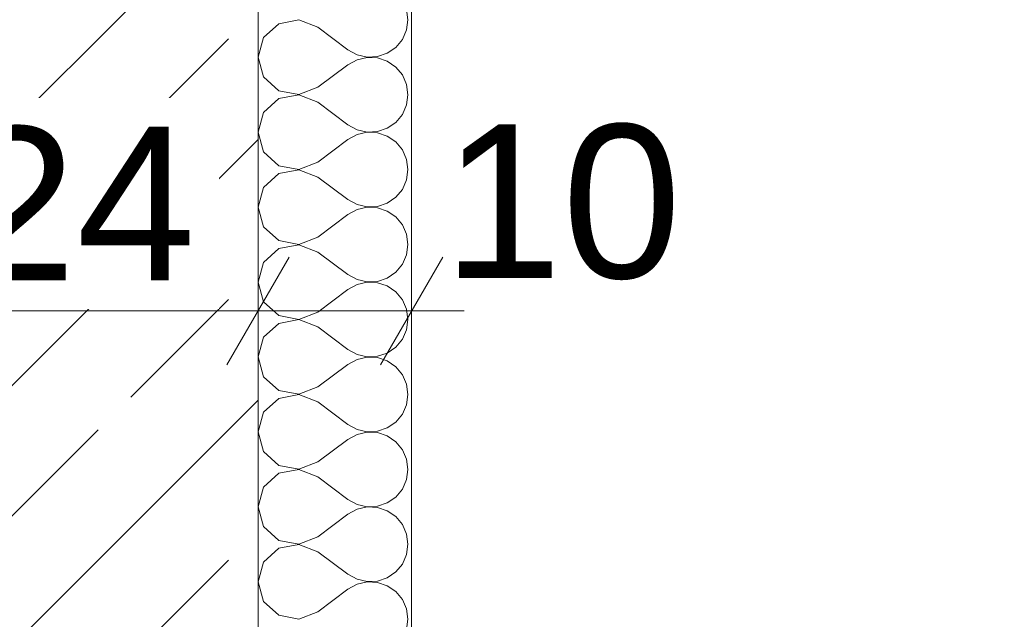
# Model space of a CAD drawing. Header units: metres. Extents: x -3.6 to 84.5, y -11 to 16.8.
# Tile 773 of 1056: x 54.955 to 55.596, y -0.866 to -0.475. Entities that reach past the tile are written whole.
import ezdxf

# ---------------------------------------------------------------- set-up
doc = ezdxf.new("R2010")
doc.units = ezdxf.units.M
doc.header["$MEASUREMENT"] = 0
doc.linetypes.add('Wipeout_Contour', pattern=[1, 0, -1])
for name, color, linetype in [('152 - Bemaßung_ Beschriftung.Ausbau', 7, 'Continuous'), ('301 - Elemente.Linie', 7, 'Continuous'), ('302 - Elemente.Schraffur', 7, 'Continuous'), ('603 - Struktur.Bodenplatte_ Decke Roh', 7, 'Continuous')]:
    doc.layers.add(name, color=color, linetype=linetype)
doc.styles.add('ERSTELLTER_STIL_2', font='txt')
doc.dimstyles.new('ERSTELLTER_STIL__3', dxfattribs={"dimtxt": 0.1, "dimasz": 0.0532, "dimexe": 0.18, "dimexo": 0.0625, "dimgap": 0, "dimtad": 1, "dimtih": 1, "dimtoh": 1, "dimzin": 0, "dimdsep": 46, "dimtxsty": 'ERSTELLTER_STIL_2', "dimblk": 'ARROWHEAD_2', "dimblk1": 'ARROWHEAD_2', "dimblk2": 'ARROWHEAD_2', "dimcen": 0.09, "dimse1": 1, "dimse2": 1, "dimclrd": 7, "dimclre": 7, "dimclrt": 7, "dimazin": 0, "dimtfac": 1, "dimtdec": 4, "dimtmove": 0, "dimatfit": 3, "dimfxl": 1, "dimtolj": 1, "dimtzin": 0, "dimarcsym": 0})

# ---------------------------------------------------------------- blocks, each defined once
blk = doc.blocks.new('*X2')
at = {"layer": '302 - Elemente.Schraffur', "color": 7, "linetype": 'Continuous', "lineweight": 5}
for p, q in [((55.20759, -0.4754), (55.20666, -0.46873)), ((55.12348, -0.47797), (55.11363, -0.48697)), ((55.13658, -0.4755), (55.12348, -0.47797)), ((55.14903, -0.48028), (55.13658, -0.4755)), ((55.14903, -0.48028), (55.16855, -0.49492)), ((55.20666, -0.48206), (55.20759, -0.4754)), ((55.11363, -0.48697), (55.10999, -0.4998)), ((55.20395, -0.48822), (55.20666, -0.48206)), ((55.1941, -0.49722), (55.19965, -0.49341)), ((55.19965, -0.49341), (55.20395, -0.48822)), ((55.10999, -0.4998), (55.11363, -0.51262)), ((55.16855, -0.49492), (55.17444, -0.49817)), ((55.17444, -0.49817), (55.181, -0.4997)), ((55.181, -0.4999), (55.17444, -0.50142)), ((55.181, -0.4997), (55.18772, -0.49937)), ((55.18772, -0.50022), (55.181, -0.4999)), ((55.18772, -0.49937), (55.1941, -0.49722)), ((55.14903, -0.51932), (55.16855, -0.50468)), ((55.17444, -0.50142), (55.16855, -0.50468)), ((55.1941, -0.50237), (55.18772, -0.50022)), ((55.19965, -0.50619), (55.1941, -0.50237)), ((55.20395, -0.51137), (55.19965, -0.50619)), ((55.11363, -0.51262), (55.12348, -0.52162)), ((55.20666, -0.51753), (55.20395, -0.51137)), ((55.20759, -0.5242), (55.20666, -0.51753)), ((55.12348, -0.52162), (55.13658, -0.5241)), ((55.13658, -0.5243), (55.12348, -0.52677)), ((55.13658, -0.5241), (55.14903, -0.51932)), ((55.14903, -0.52908), (55.13658, -0.5243)), ((55.20666, -0.53086), (55.20759, -0.5242)), ((55.12348, -0.52677), (55.11363, -0.53577)), ((55.14903, -0.52908), (55.16855, -0.54372)), ((55.20395, -0.53703), (55.20666, -0.53086)), ((55.11363, -0.53577), (55.10999, -0.5486)), ((55.19965, -0.54221), (55.20395, -0.53703)), ((55.16855, -0.54372), (55.17444, -0.54698)), ((55.1941, -0.54602), (55.19965, -0.54221)), ((55.10999, -0.5486), (55.11363, -0.56143)), ((55.17444, -0.55022), (55.16855, -0.55348)), ((55.17444, -0.54698), (55.181, -0.5485)), ((55.181, -0.5487), (55.17444, -0.55022)), ((55.181, -0.5485), (55.18772, -0.54817)), ((55.18772, -0.54902), (55.181, -0.5487)), ((55.18772, -0.54817), (55.1941, -0.54602)), ((55.1941, -0.55117), (55.18772, -0.54902)), ((55.19965, -0.55499), (55.1941, -0.55117)), ((55.14903, -0.56812), (55.16855, -0.55348)), ((55.20395, -0.56017), (55.19965, -0.55499)), ((55.11363, -0.56143), (55.12348, -0.57042)), ((55.20666, -0.56633), (55.20395, -0.56017)), ((55.12348, -0.57042), (55.13658, -0.5729)), ((55.13658, -0.5729), (55.14903, -0.56812)), ((55.20759, -0.573), (55.20666, -0.56633)), ((55.12348, -0.57557), (55.11363, -0.58457)), ((55.13658, -0.5731), (55.12348, -0.57557)), ((55.14903, -0.57788), (55.13658, -0.5731)), ((55.20666, -0.57967), (55.20759, -0.573)), ((55.14903, -0.57788), (55.16855, -0.59252)), ((55.20395, -0.58583), (55.20666, -0.57967)), ((55.11363, -0.58457), (55.10999, -0.5974)), ((55.19965, -0.59101), (55.20395, -0.58583)), ((55.16855, -0.59252), (55.17444, -0.59578)), ((55.17444, -0.59578), (55.181, -0.5973)), ((55.18772, -0.59697), (55.1941, -0.59482)), ((55.1941, -0.59482), (55.19965, -0.59101)), ((55.10999, -0.5974), (55.11363, -0.61023)), ((55.14903, -0.61692), (55.16855, -0.60228)), ((55.17444, -0.59902), (55.16855, -0.60228)), ((55.181, -0.5975), (55.17444, -0.59902)), ((55.181, -0.5973), (55.18772, -0.59697)), ((55.18772, -0.59782), (55.181, -0.5975)), ((55.1941, -0.59997), (55.18772, -0.59782)), ((55.19965, -0.60379), (55.1941, -0.59997)), ((55.20395, -0.60897), (55.19965, -0.60379)), ((55.11363, -0.61023), (55.12348, -0.61922)), ((55.20666, -0.61513), (55.20395, -0.60897)), ((55.20759, -0.6218), (55.20666, -0.61513)), ((55.12348, -0.61922), (55.13658, -0.6217)), ((55.13658, -0.6217), (55.14903, -0.61692)), ((55.12348, -0.62437), (55.11363, -0.63337)), ((55.13658, -0.6219), (55.12348, -0.62437)), ((55.14903, -0.62668), (55.13658, -0.6219)), ((55.14903, -0.62668), (55.16855, -0.64132)), ((55.20666, -0.62847), (55.20759, -0.6218)), ((55.11363, -0.63337), (55.10999, -0.6462)), ((55.20395, -0.63463), (55.20666, -0.62847)), ((55.1941, -0.64362), (55.19965, -0.63981)), ((55.19965, -0.63981), (55.20395, -0.63463)), ((55.10999, -0.6462), (55.11363, -0.65903)), ((55.16855, -0.64132), (55.17444, -0.64458)), ((55.17444, -0.64458), (55.181, -0.6461)), ((55.181, -0.6463), (55.17444, -0.64782)), ((55.181, -0.6461), (55.18772, -0.64577)), ((55.18772, -0.64662), (55.181, -0.6463)), ((55.18772, -0.64577), (55.1941, -0.64362)), ((55.1941, -0.64877), (55.18772, -0.64662)), ((55.14903, -0.66572), (55.16855, -0.65108)), ((55.17444, -0.64782), (55.16855, -0.65108)), ((55.19965, -0.65259), (55.1941, -0.64877)), ((55.20395, -0.65777), (55.19965, -0.65259)), ((55.11363, -0.65903), (55.12348, -0.66802)), ((55.20666, -0.66393), (55.20395, -0.65777)), ((55.13658, -0.6705), (55.14903, -0.66572)), ((55.20759, -0.6706), (55.20666, -0.66393)), ((55.12348, -0.66802), (55.13658, -0.6705)), ((55.13658, -0.6707), (55.12348, -0.67317)), ((55.14903, -0.67548), (55.13658, -0.6707)), ((55.20666, -0.67727), (55.20759, -0.6706)), ((55.12348, -0.67317), (55.11363, -0.68217)), ((55.14903, -0.67548), (55.16855, -0.69012)), ((55.20395, -0.68343), (55.20666, -0.67727)), ((55.11363, -0.68217), (55.10999, -0.695)), ((55.19965, -0.68861), (55.20395, -0.68343)), ((55.16855, -0.69012), (55.17444, -0.69338)), ((55.1941, -0.69242), (55.19965, -0.68861)), ((55.10999, -0.695), (55.11363, -0.70783)), ((55.17444, -0.69662), (55.16855, -0.69988)), ((55.17444, -0.69338), (55.181, -0.6949)), ((55.181, -0.6951), (55.17444, -0.69662)), ((55.181, -0.6949), (55.18772, -0.69457)), ((55.18772, -0.69542), (55.181, -0.6951)), ((55.18772, -0.69457), (55.1941, -0.69242)), ((55.1941, -0.69758), (55.18772, -0.69542)), ((55.19965, -0.70139), (55.1941, -0.69758)), ((55.14903, -0.71452), (55.16855, -0.69988)), ((55.20395, -0.70657), (55.19965, -0.70139)), ((55.11363, -0.70783), (55.12348, -0.71682)), ((55.20666, -0.71273), (55.20395, -0.70657)), ((55.12348, -0.71682), (55.13658, -0.7193)), ((55.13658, -0.7193), (55.14903, -0.71452)), ((55.20759, -0.7194), (55.20666, -0.71273)), ((55.12348, -0.72198), (55.11363, -0.73097)), ((55.13658, -0.7195), (55.12348, -0.72198)), ((55.14903, -0.72428), (55.13658, -0.7195)), ((55.20666, -0.72607), (55.20759, -0.7194)), ((55.14903, -0.72428), (55.16855, -0.73892)), ((55.20395, -0.73223), (55.20666, -0.72607)), ((55.11363, -0.73097), (55.10999, -0.7438)), ((55.19965, -0.73741), (55.20395, -0.73223)), ((55.16855, -0.73892), (55.17444, -0.74218)), ((55.17444, -0.74218), (55.181, -0.7437)), ((55.181, -0.7437), (55.18772, -0.74338)), ((55.18772, -0.74338), (55.1941, -0.74122)), ((55.1941, -0.74122), (55.19965, -0.73741)), ((55.10999, -0.7438), (55.11363, -0.75663)), ((55.14903, -0.76332), (55.16855, -0.74868)), ((55.17444, -0.74542), (55.16855, -0.74868)), ((55.181, -0.7439), (55.17444, -0.74542)), ((55.18772, -0.74422), (55.181, -0.7439)), ((55.1941, -0.74638), (55.18772, -0.74422)), ((55.19965, -0.75019), (55.1941, -0.74638)), ((55.20395, -0.75537), (55.19965, -0.75019)), ((55.20666, -0.76153), (55.20395, -0.75537)), ((55.11363, -0.75663), (55.12348, -0.76562)), ((55.20759, -0.7682), (55.20666, -0.76153)), ((55.12348, -0.76562), (55.13658, -0.7681)), ((55.13658, -0.7683), (55.12348, -0.77078)), ((55.13658, -0.7681), (55.14903, -0.76332)), ((55.14903, -0.77308), (55.13658, -0.7683)), ((55.20666, -0.77487), (55.20759, -0.7682)), ((55.12348, -0.77078), (55.11363, -0.77977)), ((55.14903, -0.77308), (55.16855, -0.78772)), ((55.20395, -0.78103), (55.20666, -0.77487)), ((55.11363, -0.77977), (55.10999, -0.7926)), ((55.19965, -0.78621), (55.20395, -0.78103)), ((55.16855, -0.78772), (55.17444, -0.79098)), ((55.1941, -0.79002), (55.19965, -0.78621)), ((55.10999, -0.7926), (55.11363, -0.80543)), ((55.17444, -0.79422), (55.16855, -0.79748)), ((55.17444, -0.79098), (55.181, -0.7925)), ((55.181, -0.7927), (55.17444, -0.79422)), ((55.181, -0.7925), (55.18772, -0.79218)), ((55.18772, -0.79303), (55.181, -0.7927)), ((55.18772, -0.79218), (55.1941, -0.79002)), ((55.1941, -0.79518), (55.18772, -0.79303)), ((55.14903, -0.81212), (55.16855, -0.79748)), ((55.19965, -0.79899), (55.1941, -0.79518)), ((55.20395, -0.80417), (55.19965, -0.79899)), ((55.11363, -0.80543), (55.12348, -0.81442)), ((55.20666, -0.81033), (55.20395, -0.80417)), ((55.13658, -0.8169), (55.14903, -0.81212)), ((55.20759, -0.817), (55.20666, -0.81033)), ((55.12348, -0.81958), (55.11363, -0.82857)), ((55.12348, -0.81442), (55.13658, -0.8169)), ((55.13658, -0.8171), (55.12348, -0.81958)), ((55.14903, -0.82188), (55.13658, -0.8171)), ((55.20666, -0.82367), (55.20759, -0.817)), ((55.14903, -0.82188), (55.16855, -0.83652)), ((55.20395, -0.82983), (55.20666, -0.82367)), ((55.11363, -0.82857), (55.10999, -0.8414)), ((55.19965, -0.83501), (55.20395, -0.82983)), ((55.16855, -0.83652), (55.17444, -0.83978)), ((55.18772, -0.84098), (55.1941, -0.83882)), ((55.1941, -0.83882), (55.19965, -0.83501)), ((55.10999, -0.8414), (55.11363, -0.85423)), ((55.17444, -0.84302), (55.16855, -0.84628)), ((55.17444, -0.83978), (55.181, -0.8413)), ((55.181, -0.8415), (55.17444, -0.84302)), ((55.181, -0.8413), (55.18772, -0.84098)), ((55.18772, -0.84183), (55.181, -0.8415)), ((55.1941, -0.84398), (55.18772, -0.84183)), ((55.19965, -0.84779), (55.1941, -0.84398)), ((55.14903, -0.86092), (55.16855, -0.84628)), ((55.20395, -0.85297), (55.19965, -0.84779)), ((55.11363, -0.85423), (55.12348, -0.86323)), ((55.20666, -0.85913), (55.20395, -0.85297)), ((55.12348, -0.86323), (55.13658, -0.8657)), ((55.13658, -0.8657), (55.14903, -0.86092)), ((55.20759, -0.8658), (55.20666, -0.85913)), ((55.20666, -0.87247), (55.20759, -0.8658))]:
    blk.add_line(p, q, dxfattribs=at)
blk = doc.blocks.new('*D275')
at = {"layer": '152 - Bemaßung_ Beschriftung.Ausbau', "color": 7, "linetype": 'Continuous', "lineweight": 5}
for p, q in [((57.12499, -8.6375), (57.12499, -8.5325)), ((57.1452, -8.55), (57.10478, -8.62)), ((62.29523, -8.55), (62.25482, -8.62)), ((55.50499, -8.585), (57.12499, -8.585)), ((57.12499, -8.585), (62.27503, -8.585))]:
    blk.add_line(p, q, dxfattribs=at)
at = {"layer": '152 - Bemaßung_ Beschriftung.Ausbau', "color": 7, "lineweight": 5, "char_height": 0.1, "attachment_point": 7, "style": 'ERSTELLTER_STIL_2'}
for s, insert in [('\\A1;{\\pql;\\fArial|b0|i0|c0|p38;5,15}', (59.49109, -8.565)), ('\\A1;{\\pql;\\fArial|b0|i0|c0|p38;15}', (62.10302, -8.565))]:
    blk.add_mtext(s, dxfattribs=dict(at, insert=insert))
blk = doc.blocks.new('ARROWHEAD_2')
at = {"color": 0, "linetype": 'Continuous', "lineweight": 0}
for p, q in [((-0.378, -0.655), (0.378, 0.655)), ((0, 0), (-1, 0))]:
    blk.add_line(p, q, dxfattribs=at)
blk = doc.blocks.new('*D297')
at = {"layer": '152 - Bemaßung_ Beschriftung.Ausbau', "color": 7, "linetype": 'Continuous', "lineweight": 5}
for p, q in [((47.43999, -9.1375), (47.43999, -9.0325)), ((47.4602, -9.05), (47.41978, -9.12)), ((62.05523, -9.05), (62.01482, -9.12)), ((47.28999, -9.085), (47.43999, -9.085)), ((47.43999, -9.085), (62.03503, -9.085))]:
    blk.add_line(p, q, dxfattribs=at)
at = {"layer": '152 - Bemaßung_ Beschriftung.Ausbau', "color": 7, "lineweight": 5, "insert": (54.54149, -9.08441), "char_height": 0.1, "attachment_point": 7, "style": 'ERSTELLTER_STIL_2'}
blk.add_mtext('\\A1;{\\pql;\\fArial|b0|i0|c0|p38;14,59\\fArial|b0|i0|c0|p38;\\A1{\\H.66x;\\S5^  ;}}', dxfattribs=at)
blk = doc.blocks.new('*D298')
at = {"layer": '152 - Bemaßung_ Beschriftung.Ausbau', "color": 7, "linetype": 'Continuous', "lineweight": 5}
for p, q in [((62.03503, -9.1375), (62.03503, -9.0325)), ((62.05523, -9.05), (62.01482, -9.12)), ((62.29523, -9.05), (62.25482, -9.12)), ((47.43999, -9.085), (62.03503, -9.085)), ((62.03503, -9.085), (62.27503, -9.085))]:
    blk.add_line(p, q, dxfattribs=at)
at = {"layer": '152 - Bemaßung_ Beschriftung.Ausbau', "color": 7, "lineweight": 5, "insert": (62.07914, -9.065), "char_height": 0.1, "attachment_point": 7, "style": 'ERSTELLTER_STIL_2'}
blk.add_mtext('\\A1;{\\pql;\\fArial|b0|i0|c0|p38;24}', dxfattribs=at)
blk = doc.blocks.new('*D488')
at = {"layer": '152 - Bemaßung_ Beschriftung.Ausbau', "color": 7, "linetype": 'Continuous', "lineweight": 5}
for p, q in [((55.20999, -10.1375), (55.20999, -10.0325)), ((62.42503, -10.1375), (62.42503, -10.0325)), ((55.2302, -10.05), (55.18978, -10.12)), ((62.40482, -10.12), (62.44523, -10.05)), ((55.10999, -10.085), (55.20999, -10.085)), ((55.20999, -10.085), (62.42503, -10.085)), ((62.42503, -10.085), (62.45926, -10.085))]:
    blk.add_line(p, q, dxfattribs=at)
at = {"layer": '152 - Bemaßung_ Beschriftung.Ausbau', "color": 7, "lineweight": 5, "char_height": 0.1, "attachment_point": 7, "style": 'ERSTELLTER_STIL_2'}
for s, insert in [('\\A1;{\\pql;\\fArial|b0|i0|c0|p38;7,21\\fArial|b0|i0|c0|p38;\\A1{\\H.66x;\\S5^  ;}}', (58.73532, -10.08441)), ('\\A1;{\\pql;\\fArial|b0|i0|c0|p38;10}', (55.23022, -10.065))]:
    blk.add_mtext(s, dxfattribs=dict(at, insert=insert))
blk = doc.blocks.new('*D526')
at = {"layer": '152 - Bemaßung_ Beschriftung.Ausbau', "color": 7, "linetype": 'Continuous', "lineweight": 5}
for p, q in [((54.67999, -9.6375), (54.67999, -9.5325)), ((54.7002, -9.55), (54.65978, -9.62)), ((58.0002, -9.55), (57.95978, -9.62)), ((54.37999, -9.585), (54.67999, -9.585)), ((54.67999, -9.585), (57.97999, -9.585))]:
    blk.add_line(p, q, dxfattribs=at)
at = {"layer": '152 - Bemaßung_ Beschriftung.Ausbau', "color": 7, "lineweight": 5, "insert": (56.19696, -9.565), "char_height": 0.1, "attachment_point": 7, "style": 'ERSTELLTER_STIL_2'}
blk.add_mtext('\\A1;{\\pql;\\fArial|b0|i0|c0|p38;3,30}', dxfattribs=at)
blk = doc.blocks.new('*D527')
at = {"layer": '152 - Bemaßung_ Beschriftung.Ausbau', "color": 7, "linetype": 'Continuous', "lineweight": 5}
for p, q in [((57.97999, -9.6375), (57.97999, -9.5325)), ((58.0002, -9.55), (57.95978, -9.62)), ((58.3002, -9.55), (58.25978, -9.62)), ((54.67999, -9.585), (57.97999, -9.585)), ((57.97999, -9.585), (58.27999, -9.585))]:
    blk.add_line(p, q, dxfattribs=at)
at = {"layer": '152 - Bemaßung_ Beschriftung.Ausbau', "color": 7, "lineweight": 5, "insert": (58.0541, -9.565), "char_height": 0.1, "attachment_point": 7, "style": 'ERSTELLTER_STIL_2'}
blk.add_mtext('\\A1;{\\pql;\\fArial|b0|i0|c0|p38;30}', dxfattribs=at)
blk = doc.blocks.new('*D642')
at = {"layer": '152 - Bemaßung_ Beschriftung.Ausbau', "color": 7, "linetype": 'Continuous', "lineweight": 5}
for p, q in [((54.86999, -0.71752), (54.86999, -0.61252)), ((55.10999, -0.71752), (55.10999, -0.61252)), ((54.89019, -0.63002), (54.84978, -0.70002)), ((55.1302, -0.63002), (55.08978, -0.70002)), ((54.86999, -0.66502), (55.10999, -0.66502))]:
    blk.add_line(p, q, dxfattribs=at)
at = {"color": 254, "linetype": 'Wipeout_Contour', "lineweight": 0, "ltscale": 219.982157}
blk.add_wipeout([(54.89535, -0.66377), (55.08462, -0.66377), (55.08462, -0.52627), (54.89535, -0.52627)], dxfattribs=at).dxf.layer = '152 - Bemaßung_ Beschriftung.Ausbau'
at = {"layer": '152 - Bemaßung_ Beschriftung.Ausbau', "color": 7, "lineweight": 5, "insert": (54.9141, -0.64502), "char_height": 0.1, "attachment_point": 7, "style": 'ERSTELLTER_STIL_2'}
blk.add_mtext('\\A1;{\\pql;\\fArial|b0|i0|c0|p38;24}', dxfattribs=at)
blk = doc.blocks.new('*D643')
at = {"layer": '152 - Bemaßung_ Beschriftung.Ausbau', "color": 7, "linetype": 'Continuous', "lineweight": 5}
for p, q in [((55.10999, -0.71752), (55.10999, -0.61252)), ((55.20999, -0.71752), (55.20999, -0.61252)), ((55.1302, -0.63002), (55.08978, -0.70002)), ((55.18978, -0.70002), (55.2302, -0.63002)), ((55.10999, -0.66502), (55.20999, -0.66502)), ((55.20999, -0.66502), (55.24422, -0.66502))]:
    blk.add_line(p, q, dxfattribs=at)
at = {"layer": '152 - Bemaßung_ Beschriftung.Ausbau', "color": 7, "lineweight": 5, "insert": (55.23022, -0.64502), "char_height": 0.1, "attachment_point": 7, "style": 'ERSTELLTER_STIL_2'}
blk.add_mtext('\\A1;{\\pql;\\fArial|b0|i0|c0|p38;10}', dxfattribs=at)
blk = doc.blocks.new('*D644')
at = {"layer": '152 - Bemaßung_ Beschriftung.Ausbau', "color": 7, "linetype": 'Continuous', "lineweight": 5}
for p, q in [((-0.165, -10.6375), (-0.165, -10.5325)), ((62.42503, -10.6375), (62.42503, -10.5325)), ((-0.14479, -10.55), (-0.18521, -10.62)), ((62.40482, -10.62), (62.44523, -10.55)), ((-0.19923, -10.585), (-0.165, -10.585)), ((-0.165, -10.585), (62.42503, -10.585)), ((62.42503, -10.585), (62.45926, -10.585))]:
    blk.add_line(p, q, dxfattribs=at)
at = {"layer": '152 - Bemaßung_ Beschriftung.Ausbau', "color": 7, "lineweight": 5, "insert": (30.95904, -10.565), "char_height": 0.1, "attachment_point": 7, "style": 'ERSTELLTER_STIL_2'}
blk.add_mtext('\\A1;{\\pql;\\fArial|b0|i0|c0|p38;62,59}', dxfattribs=at)

msp = doc.modelspace()

# ---------------------------------------------------------------- hatches: boundary and pattern name
at = {"layer": '302 - Elemente.Schraffur', "linetype": 'Continuous', "lineweight": 5}
h = msp.add_hatch(dxfattribs=at)
h.set_pattern_fill('Beton__Stahlbeton_0001', style=0, pattern_type=2)
h.set_pattern_definition([(45, (0, 0), (-0.08485281, 0.08485281), []), (45, (-0.04243, 0.04243), (-0.08485281, 0.08485281), [0.09, -0.03])])
h.paths.add_polyline_path([(53.94499, 0.155), (53.84999, 0.155), (53.84999, 0.005), (54.86999, 0.005), (54.86999, -1.65887), (55.10999, -1.65887), (55.10999, 0.005), (55.20999, 0.005), (55.20999, 0.13), (55.16999, 0.13), (55.16999, 0.245), (53.94499, 0.245)])

# ---------------------------------------------------------------- linework, layer by layer
at = {"layer": '301 - Elemente.Linie', "color": 7, "linetype": 'Continuous', "lineweight": 13}
msp.add_line((55.20999, -0.9), (55.20999, 0.01), dxfattribs=at)
at = {"layer": '301 - Elemente.Linie', "color": 7, "linetype": 'Continuous', "lineweight": 18}
msp.add_lwpolyline([(55.10999, -3.15), (55.10999, 0.005)], dxfattribs=at)
at = {"layer": '603 - Struktur.Bodenplatte_ Decke Roh', "color": 7, "linetype": 'Continuous', "lineweight": 18, "flags": 128}
msp.add_lwpolyline([(55.10999, -8.085), (55.10999, 0.005)], dxfattribs=at)

# ---------------------------------------------------------------- block references
at = {"layer": '302 - Elemente.Schraffur', "color": 7, "linetype": 'Continuous', "lineweight": 5}
msp.add_blockref('*X2', (0, 0), dxfattribs=at)

# ---------------------------------------------------------------- dimensions: what is measured, and where the dimension line sits
at = {"layer": '152 - Bemaßung_ Beschriftung.Ausbau', "color": 7, "linetype": 'Continuous', "lineweight": 5}
for base, p1, p2, picture, middle in [((62.03503, -9.085), (47.43999, 2.93566), (62.03503, 5.5375), '*D297', (54.84455, -9.015)), ((62.27503, -9.085), (62.03503, 5.5375), (62.27503, 5.5375), '*D298', (62.15537, -9.015)), ((62.42503, -10.085), (55.20999, -8.085), (62.42503, 5.1), '*D488', (59.00026, -10.015)), ((62.27503, -8.585), (57.12499, -7.93), (62.27503, 5.1), '*D275', (59.62097, -8.515)), ((57.97999, -9.585), (54.67999, 0.69998), (57.97999, 0.24998), '*D526', (56.32684, -9.515)), ((58.27999, -9.585), (57.97999, 0.24998), (58.27999, 0.24998), '*D527', (58.13034, -9.515))]:
    dim = msp.add_linear_dim(base=base, p1=p1, p2=p2, dimstyle='ERSTELLTER_STIL__3', dxfattribs=at)
    dim.commit()
    dim.dimension.update_dxf_attribs({"geometry": picture, "text_midpoint": middle, "dimtype": 160})

# ---------------------------------------------------------------- next in the draw order: dimensions: what is measured, and where the dimension line sits
dim = msp.add_linear_dim(base=(55.10999, -0.66502), p1=(54.86999, -8.085), p2=(55.10999, -8.085), dimstyle='ERSTELLTER_STIL__3', dxfattribs=at)
dim.commit()
dim.dimension.update_dxf_attribs({"geometry": '*D642', "text_midpoint": (54.99034, -0.59502), "dimtype": 160})

# ---------------------------------------------------------------- next in the draw order: dimensions: what is measured, and where the dimension line sits
for base, p1, p2, picture, middle in [((62.42503, -10.585), (-0.165, -0.145), (62.42503, 5.1), '*D644', (31.12704, -10.515)), ((55.20999, -0.66502), (55.10999, -8.085), (55.20999, -8.085), '*D643', (55.30645, -0.59502))]:
    dim = msp.add_linear_dim(base=base, p1=p1, p2=p2, dimstyle='ERSTELLTER_STIL__3', dxfattribs=at)
    dim.commit()
    dim.dimension.update_dxf_attribs({"geometry": picture, "text_midpoint": middle, "dimtype": 160})

doc.saveas('drawing.dxf')
